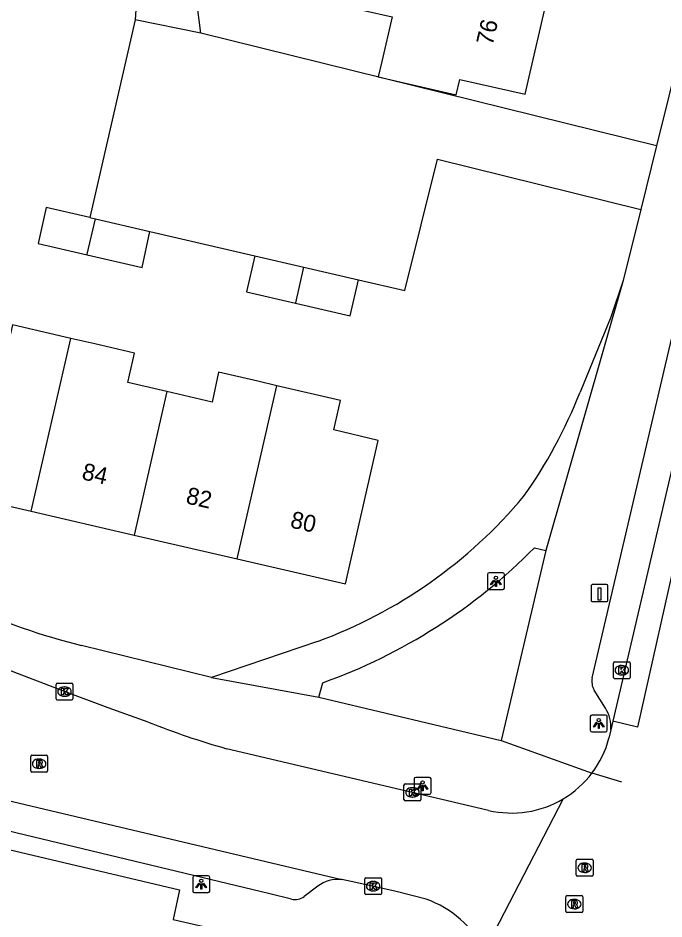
# Model space of a CAD drawing. Extents: x 163010 to 163853, y 382793 to 383982.
# Drawn here: x 163766.1 to 163804.3, y 383363.9 to 383417.1 of the extents above; entities that cross this region are included whole.
import ezdxf

# ---------------------------------------------------------------- set-up
doc = ezdxf.new("R2010")
doc.units = 0
for name, color, linetype in [('IMGEO_Kolk', 7, 'Continuous'), ('IMGEO_Laadpaal', 7, 'Continuous'), ('IMGEO_Lichtpunt', 7, 'Continuous'), ('IMGEO_Pand', 7, 'Continuous'), ('IMGEO_Pand_nummerreeks', 7, 'Continuous'), ('IMGEO_Rijbaan_lokaal_open', 7, 'Continuous'), ('IMGEO_Rioolput', 7, 'Continuous'), ('IMGEO_Voetpad_open', 7, 'Continuous')]:
    doc.layers.add(name, color=color, linetype=linetype)

msp = doc.modelspace()

# ---------------------------------------------------------------- linework, layer by layer
at = {"layer": 'IMGEO_Kolk'}
for p, q in [((163801.415, 383379.08), (163802.267, 383379.08)), ((163801.34, 383378.154), (163801.34, 383379.006)), ((163801.828, 383378.86), (163801.853, 383378.86)), ((163802.341, 383379.006), (163802.341, 383378.154)), ((163802.267, 383378.08), (163801.415, 383378.08)), ((163801.851, 383378.3), (163801.826, 383378.3)), ((163768.392, 383376.892), (163768.392, 383377.744)), ((163768.467, 383377.818), (163769.319, 383377.818)), ((163768.88, 383377.598), (163768.905, 383377.598)), ((163769.393, 383377.744), (163769.393, 383376.892)), ((163768.903, 383377.038), (163768.878, 383377.038)), ((163769.319, 383376.818), (163768.467, 383376.818)), ((163788.962, 383370.931), (163788.962, 383371.783)), ((163789.037, 383371.857), (163789.889, 383371.857)), ((163789.45, 383371.637), (163789.475, 383371.637)), ((163789.963, 383371.783), (163789.963, 383370.931)), ((163789.473, 383371.077), (163789.448, 383371.077)), ((163789.889, 383370.857), (163789.037, 383370.857)), ((163786.717, 383366.312), (163787.569, 383366.312)), ((163786.642, 383365.386), (163786.642, 383366.238)), ((163787.13, 383366.092), (163787.155, 383366.092)), ((163787.643, 383366.238), (163787.643, 383365.386)), ((163787.569, 383365.312), (163786.717, 383365.312)), ((163787.153, 383365.532), (163787.128, 383365.532))]:
    msp.add_line(p, q, dxfattribs=at)
for points in [[(163801.415, 383379.08), (163802.267, 383379.08)], [(163801.34, 383378.154), (163801.34, 383379.006)], [(163801.661, 383378.78), (163801.784, 383378.78), (163801.784, 383378.629), (163801.914, 383378.78), (163802.078, 383378.78), (163801.932, 383378.629), (163802.085, 383378.38), (163801.933, 383378.38), (163801.848, 383378.544), (163801.784, 383378.477), (163801.784, 383378.38), (163801.661, 383378.38), (163801.661, 383378.78)], [(163802.341, 383379.006), (163802.341, 383378.154)], [(163802.267, 383378.08), (163801.415, 383378.08)], [(163768.392, 383376.892), (163768.392, 383377.744)], [(163768.467, 383377.818), (163769.319, 383377.818)], [(163768.713, 383377.518), (163768.836, 383377.518), (163768.836, 383377.367), (163768.966, 383377.518), (163769.13, 383377.518), (163768.984, 383377.367), (163769.137, 383377.118), (163768.985, 383377.118), (163768.9, 383377.282), (163768.836, 383377.215), (163768.836, 383377.118), (163768.713, 383377.118), (163768.713, 383377.518)], [(163769.393, 383377.744), (163769.393, 383376.892)], [(163769.319, 383376.818), (163768.467, 383376.818)], [(163788.962, 383370.931), (163788.962, 383371.783)], [(163789.037, 383371.857), (163789.889, 383371.857)], [(163789.963, 383371.783), (163789.963, 383370.931)], [(163789.283, 383371.557), (163789.406, 383371.557), (163789.406, 383371.406), (163789.536, 383371.557), (163789.7, 383371.557), (163789.554, 383371.406), (163789.707, 383371.157), (163789.555, 383371.157), (163789.47, 383371.321), (163789.406, 383371.254), (163789.406, 383371.157), (163789.283, 383371.157), (163789.283, 383371.557)], [(163789.889, 383370.857), (163789.037, 383370.857)], [(163786.717, 383366.312), (163787.569, 383366.312)], [(163786.642, 383365.386), (163786.642, 383366.238)], [(163786.963, 383366.012), (163787.086, 383366.012), (163787.086, 383365.861), (163787.216, 383366.012), (163787.38, 383366.012), (163787.234, 383365.861), (163787.387, 383365.612), (163787.235, 383365.612), (163787.15, 383365.776), (163787.086, 383365.709), (163787.086, 383365.612), (163786.963, 383365.612), (163786.963, 383366.012)], [(163787.643, 383366.238), (163787.643, 383365.386)], [(163787.569, 383365.312), (163786.717, 383365.312)]]:
    msp.add_lwpolyline(points, dxfattribs=at)
for centre, start, end in [((163801.417, 383379.004), 91.552, 178.448), ((163801.417, 383379.004), 91.552, 178.448), ((163802.265, 383379.004), 1.552, 88.448), ((163802.265, 383379.004), 1.552, 88.448), ((163801.417, 383378.156), 181.552, 268.448), ((163801.417, 383378.156), 181.552, 268.448), ((163802.265, 383378.156), 271.552, 358.448), ((163802.265, 383378.156), 271.552, 358.448), ((163768.469, 383377.742), 91.552, 178.448), ((163768.469, 383377.742), 91.552, 178.448), ((163769.317, 383377.742), 1.552, 88.448), ((163769.317, 383377.742), 1.552, 88.448), ((163768.469, 383376.894), 181.552, 268.448), ((163768.469, 383376.894), 181.552, 268.448), ((163769.317, 383376.894), 271.552, 358.448), ((163769.317, 383376.894), 271.552, 358.448), ((163789.039, 383371.781), 91.552, 178.448), ((163789.039, 383371.781), 91.552, 178.448), ((163789.887, 383371.781), 1.552, 88.448), ((163789.887, 383371.781), 1.552, 88.448), ((163789.039, 383370.933), 181.552, 268.448), ((163789.039, 383370.933), 181.552, 268.448), ((163789.887, 383370.933), 271.552, 358.448), ((163789.887, 383370.933), 271.552, 358.448), ((163786.719, 383366.236), 91.552, 178.448), ((163786.719, 383366.236), 91.552, 178.448), ((163787.567, 383366.236), 1.552, 88.448), ((163787.567, 383366.236), 1.552, 88.448), ((163786.719, 383365.388), 181.552, 268.448), ((163786.719, 383365.388), 181.552, 268.448), ((163787.567, 383365.388), 271.552, 358.448), ((163787.567, 383365.388), 271.552, 358.448)]:
    msp.add_arc(centre, 0.0765, start, end, dxfattribs=at)
for centre, major_axis, ratio, start_param, end_param in [((163801.827, 383378.58), (-0.387, 0.002), 0.722429, 4.712389, 7.853982), ((163801.852, 383378.58), (-0.39, 0.002), 0.717154, 1.570796, 4.712389), ((163768.879, 383377.318), (-0.387, 0.002), 0.722429, 4.712389, 7.853982), ((163768.904, 383377.318), (-0.39, 0.002), 0.717154, 1.570796, 4.712389), ((163789.449, 383371.357), (-0.387, 0.002), 0.722429, 4.712389, 7.853982), ((163789.474, 383371.357), (-0.39, 0.002), 0.717154, 1.570796, 4.712389), ((163787.129, 383365.812), (-0.387, 0.002), 0.722429, 4.712389, 7.853982), ((163787.154, 383365.812), (-0.39, 0.002), 0.717154, 1.570796, 4.712389)]:
    msp.add_ellipse(centre, major_axis=major_axis, ratio=ratio, start_param=start_param, end_param=end_param, dxfattribs=at)
at = {"layer": 'IMGEO_Laadpaal'}
for p, q in [((163800.019, 383383.555), (163800.019, 383382.714)), ((163800.019, 383383.555), (163800.019, 383382.714)), ((163800.935, 383383.639), (163800.094, 383383.639)), ((163800.935, 383383.639), (163800.094, 383383.639)), ((163801.019, 383382.723), (163801.019, 383383.564)), ((163801.019, 383382.723), (163801.019, 383383.564)), ((163800.103, 383382.639), (163800.944, 383382.639)), ((163800.103, 383382.639), (163800.944, 383382.639))]:
    msp.add_line(p, q, dxfattribs=at)
msp.add_lwpolyline([(163800.434, 383383.452), (163800.594, 383383.452), (163800.594, 383382.719), (163800.434, 383382.719), (163800.434, 383383.452)], dxfattribs=at)
for centre, start, end in [((163800.097, 383383.561), 92.4484, 184.2845), ((163800.097, 383383.561), 92.4484, 184.2845), ((163800.941, 383383.561), 2.4484, 94.2845), ((163800.941, 383383.561), 2.4484, 94.2845), ((163800.097, 383382.717), 182.4484, 274.2845), ((163800.097, 383382.717), 182.4484, 274.2845), ((163800.941, 383382.717), 272.4484, 4.2845), ((163800.941, 383382.717), 272.4484, 4.2845)]:
    msp.add_arc(centre, 0.0779, start, end, dxfattribs=at)
at = {"layer": 'IMGEO_Lichtpunt'}
for p, q in [((163793.899, 383384.246), (163793.899, 383383.439)), ((163793.899, 383384.246), (163793.899, 383383.439)), ((163794.801, 383384.341), (163793.993, 383384.341)), ((163794.801, 383384.341), (163793.993, 383384.341)), ((163794.895, 383383.439), (163794.895, 383384.246)), ((163794.895, 383383.439), (163794.895, 383384.246)), ((163793.993, 383383.345), (163794.801, 383383.345)), ((163793.993, 383383.345), (163794.801, 383383.345)), ((163799.976, 383375.838), (163799.976, 383375.031)), ((163799.976, 383375.838), (163799.976, 383375.031)), ((163800.878, 383375.933), (163800.07, 383375.933)), ((163800.878, 383375.933), (163800.07, 383375.933)), ((163800.972, 383375.031), (163800.972, 383375.838)), ((163800.972, 383375.031), (163800.972, 383375.838)), ((163800.07, 383374.937), (163800.878, 383374.937)), ((163800.07, 383374.937), (163800.878, 383374.937)), ((163789.566, 383372.15), (163789.566, 383371.343)), ((163789.566, 383372.15), (163789.566, 383371.343)), ((163790.468, 383372.245), (163789.66, 383372.245)), ((163790.468, 383372.245), (163789.66, 383372.245)), ((163790.562, 383371.343), (163790.562, 383372.15)), ((163790.562, 383371.343), (163790.562, 383372.15)), ((163789.66, 383371.249), (163790.468, 383371.249)), ((163789.66, 383371.249), (163790.468, 383371.249)), ((163776.48, 383366.334), (163776.48, 383365.527)), ((163776.48, 383366.334), (163776.48, 383365.527)), ((163777.382, 383366.429), (163776.574, 383366.429)), ((163777.382, 383366.429), (163776.574, 383366.429)), ((163777.476, 383365.527), (163777.476, 383366.334)), ((163777.476, 383365.527), (163777.476, 383366.334)), ((163776.574, 383365.433), (163777.382, 383365.433)), ((163776.574, 383365.433), (163777.382, 383365.433))]:
    msp.add_line(p, q, dxfattribs=at)
for points in [[(163794.273, 383383.91), (163794.312, 383383.882), (163794.124, 383383.62), (163794.086, 383383.647), (163794.273, 383383.91)], [(163794.375, 383383.862), (163794.422, 383383.862), (163794.422, 383383.54), (163794.375, 383383.54), (163794.375, 383383.862)], [(163794.485, 383383.882), (163794.523, 383383.909), (163794.71, 383383.647), (163794.671, 383383.619), (163794.485, 383383.882)], [(163800.35, 383375.502), (163800.389, 383375.474), (163800.201, 383375.212), (163800.163, 383375.239), (163800.35, 383375.502)], [(163800.452, 383375.454), (163800.499, 383375.454), (163800.499, 383375.132), (163800.452, 383375.132), (163800.452, 383375.454)], [(163800.562, 383375.474), (163800.6, 383375.501), (163800.787, 383375.239), (163800.748, 383375.211), (163800.562, 383375.474)], [(163789.94, 383371.814), (163789.979, 383371.786), (163789.791, 383371.524), (163789.753, 383371.551), (163789.94, 383371.814)], [(163790.042, 383371.766), (163790.089, 383371.766), (163790.089, 383371.444), (163790.042, 383371.444), (163790.042, 383371.766)], [(163790.152, 383371.786), (163790.19, 383371.813), (163790.377, 383371.551), (163790.338, 383371.523), (163790.152, 383371.786)], [(163776.854, 383365.998), (163776.893, 383365.97), (163776.705, 383365.708), (163776.667, 383365.735), (163776.854, 383365.998)], [(163776.956, 383365.95), (163777.003, 383365.95), (163777.003, 383365.628), (163776.956, 383365.628), (163776.956, 383365.95)], [(163777.066, 383365.97), (163777.104, 383365.997), (163777.291, 383365.735), (163777.252, 383365.707), (163777.066, 383365.97)]]:
    msp.add_lwpolyline(points, dxfattribs=at)
for centre in [(163794.398, 383384.044), (163800.475, 383375.636), (163790.065, 383371.948), (163776.979, 383366.132)]:
    msp.add_circle(centre, 0.0994, dxfattribs=at)
for centre, start, end in [((163793.993, 383384.246), 90, 180), ((163793.993, 383384.246), 90, 180), ((163794.801, 383384.246), 0, 90), ((163794.801, 383384.246), 0, 90), ((163793.993, 383383.439), 180, 270), ((163793.993, 383383.439), 180, 270), ((163794.801, 383383.439), 270, 0), ((163794.801, 383383.439), 270, 360), ((163800.07, 383375.838), 90, 180), ((163800.07, 383375.838), 90, 180), ((163800.878, 383375.838), 0, 90), ((163800.878, 383375.838), 0, 90), ((163800.07, 383375.031), 180, 270), ((163800.07, 383375.031), 180, 270), ((163800.878, 383375.031), 270, 0), ((163800.878, 383375.031), 270, 360), ((163789.66, 383372.15), 90, 180), ((163789.66, 383372.15), 90, 180), ((163790.468, 383372.15), 0, 90), ((163790.468, 383372.15), 0, 90), ((163789.66, 383371.343), 180, 270), ((163789.66, 383371.343), 180, 270), ((163790.468, 383371.343), 270, 0), ((163790.468, 383371.343), 270, 360), ((163776.574, 383366.334), 90, 180), ((163776.574, 383366.334), 90, 180), ((163777.382, 383366.334), 0, 90), ((163777.382, 383366.334), 0, 90), ((163776.574, 383365.527), 180, 270), ((163776.574, 383365.527), 180, 270), ((163777.382, 383365.527), 270, 0), ((163777.382, 383365.527), 270, 360)]:
    msp.add_arc(centre, 0.0946, start, end, dxfattribs=at)
at = {"layer": 'IMGEO_Pand'}
for points in [[(163787.342, 383421.24), (163786.501, 383417.606), (163788.255, 383417.201), (163787.646, 383414.567), (163787.436, 383413.657), (163792.047, 383412.604), (163792.257, 383413.514), (163796.125, 383412.631), (163797.571, 383418.88)], [(163770.382, 383405.342), (163767.819, 383405.932), (163767.333, 383403.812), (163770.226, 383403.141)], [(163770.226, 383403.141), (163770.232, 383403.171), (163770.718, 383405.265)], [(163770.382, 383405.342), (163770.718, 383405.265)], [(163770.718, 383405.265), (163773.939, 383404.523)], [(163770.226, 383403.141), (163773.49, 383402.383), (163773.939, 383404.523)], [(163780.144, 383403.084), (163779.658, 383400.949), (163782.556, 383400.276)], [(163780.144, 383403.084), (163783.051, 383402.411)], [(163782.556, 383400.276), (163782.564, 383400.31), (163783.051, 383402.411)], [(163783.051, 383402.411), (163786.266, 383401.666)], [(163782.556, 383400.276), (163785.784, 383399.527), (163786.266, 383401.666)], [(163769.272, 383398.198), (163765.812, 383398.998), (163765.432, 383397.271), (163762.82, 383397.842), (163760.863, 383389.374), (163766.916, 383387.975)], [(163766.916, 383387.975), (163769.272, 383398.198)], [(163774.953, 383395.054), (163772.646, 383395.595), (163773.034, 383397.327), (163770.684, 383397.871), (163769.272, 383398.198)], [(163781.443, 383395.402), (163780.329, 383395.66), (163778, 383396.199), (163777.615, 383394.429), (163774.953, 383395.054)], [(163774.953, 383395.054), (163773.021, 383386.564)], [(163779.107, 383385.158), (163781.443, 383395.402)], [(163779.107, 383385.158), (163785.498, 383383.681), (163787.427, 383392.166), (163784.808, 383392.787), (163785.2, 383394.532), (163781.443, 383395.402)], [(163766.916, 383387.975), (163773.021, 383386.564)], [(163773.021, 383386.564), (163779.107, 383385.158)]]:
    msp.add_lwpolyline(points, dxfattribs=at)
at = {"layer": 'IMGEO_Rijbaan_lokaal_open'}
for points in [[(163811.377, 383418.639), (163801.305, 383375.565)], [(163812.838, 383418.272), (163807.765, 383397.516), (163802.762, 383375.22), (163801.305, 383375.565)], [(163773.071, 383417.032), (163770.382, 383405.342)], [(163776.948, 383416.246), (163773.071, 383417.032)], [(163803.888, 383409.582), (163776.948, 383416.246)], [(163803.888, 383409.582), (163802.959, 383405.824)], [(163786.266, 383401.666), (163789.014, 383401.029), (163790.935, 383408.798), (163802.959, 383405.824)], [(163773.939, 383404.523), (163780.144, 383403.084)], [(163773.838, 383375.516), (163771.472, 383376.352), (163768.889, 383377.317), (163765.862, 383378.489), (163763.076, 383379.628)], [(163801.305, 383375.565), (163801.188, 383375.064)], [(163801.188, 383375.064), (163801.081, 383374.555)], [(163793.952, 383370.297), (163789.776, 383371.28), (163778.48, 383373.938)], [(163753.811, 383373.652), (163785.291, 383366.2)], [(163801.841, 383371.957), (163800.079, 383372.504)], [(163798.38, 383370.98), (163793.719, 383361.985)], [(163790.279, 383365.043), (163788.492, 383365.5), (163786.119, 383366.034), (163785.291, 383366.2)]]:
    msp.add_lwpolyline(points, dxfattribs=at)
for centre, radius, start, end in [((163791.912, 383421.069), 49.008, 248.3578, 254.0923), ((163795.321, 383376.099), 5.963, 322.9284, 344.9967), ((163795.318, 383376.103), 5.968, 300.8686, 322.9155), ((163795.323, 383376.102), 5.965, 256.7082, 300.8288), ((163788.249, 383359.296), 6.095, 26.1798, 70.549)]:
    msp.add_arc(centre, radius, start, end, dxfattribs=at)
at = {"layer": 'IMGEO_Rioolput'}
for p, q in [((163766.894, 383372.625), (163766.894, 383373.477)), ((163766.969, 383373.551), (163767.821, 383373.551)), ((163767.382, 383373.331), (163767.407, 383373.331)), ((163767.895, 383373.477), (163767.895, 383372.625)), ((163767.405, 383372.771), (163767.38, 383372.771)), ((163767.821, 383372.551), (163766.969, 383372.551)), ((163799.146, 383366.475), (163799.146, 383367.327)), ((163799.221, 383367.401), (163800.073, 383367.401)), ((163800.147, 383367.327), (163800.147, 383366.475)), ((163799.634, 383367.181), (163799.659, 383367.181)), ((163800.073, 383366.401), (163799.221, 383366.401)), ((163799.657, 383366.621), (163799.632, 383366.621)), ((163798.531, 383364.328), (163798.531, 383365.18)), ((163798.606, 383365.254), (163799.458, 383365.254)), ((163799.532, 383365.18), (163799.532, 383364.328)), ((163799.019, 383365.034), (163799.044, 383365.034)), ((163799.458, 383364.254), (163798.606, 383364.254)), ((163799.042, 383364.474), (163799.017, 383364.474))]:
    msp.add_line(p, q, dxfattribs=at)
for points in [[(163766.894, 383372.625), (163766.894, 383373.477)], [(163766.969, 383373.551), (163767.821, 383373.551)], [(163767.483, 383373.249), (163767.231, 383373.251), (163767.231, 383372.851)], [(163767.409, 383373.17), (163767.355, 383373.17), (163767.355, 383373.089)], [(163767.895, 383373.477), (163767.895, 383372.625)], [(163767.231, 383372.851), (163767.355, 383372.851), (163767.355, 383373.013), (163767.366, 383373.013)], [(163767.355, 383373.089), (163767.407, 383373.089)], [(163767.413, 383372.984), (163767.484, 383372.851), (163767.624, 383372.851), (163767.559, 383372.977)], [(163767.821, 383372.551), (163766.969, 383372.551)], [(163799.146, 383366.475), (163799.146, 383367.327)], [(163799.221, 383367.401), (163800.073, 383367.401)], [(163800.147, 383367.327), (163800.147, 383366.475)], [(163799.735, 383367.099), (163799.483, 383367.101), (163799.483, 383366.701)], [(163799.483, 383366.701), (163799.607, 383366.701), (163799.607, 383366.863), (163799.618, 383366.863)], [(163799.661, 383367.02), (163799.607, 383367.02), (163799.607, 383366.939)], [(163799.607, 383366.939), (163799.659, 383366.939)], [(163799.665, 383366.834), (163799.736, 383366.701), (163799.876, 383366.701), (163799.811, 383366.827)], [(163800.073, 383366.401), (163799.221, 383366.401)], [(163798.531, 383364.328), (163798.531, 383365.18)], [(163798.606, 383365.254), (163799.458, 383365.254)], [(163799.532, 383365.18), (163799.532, 383364.328)], [(163799.12, 383364.952), (163798.868, 383364.954), (163798.868, 383364.554)], [(163798.868, 383364.554), (163798.992, 383364.554), (163798.992, 383364.716), (163799.003, 383364.716)], [(163799.046, 383364.873), (163798.992, 383364.873), (163798.992, 383364.792)], [(163798.992, 383364.792), (163799.044, 383364.792)], [(163799.05, 383364.687), (163799.121, 383364.554), (163799.261, 383364.554), (163799.196, 383364.68)], [(163799.458, 383364.254), (163798.606, 383364.254)]]:
    msp.add_lwpolyline(points, dxfattribs=at)
for centre, radius, start, end in [((163766.971, 383373.475), 0.0765, 91.552, 178.448), ((163766.971, 383373.475), 0.0765, 91.552, 178.448), ((163767.415, 383373.074), 0.0964, 77.0061, 93.1865), ((163767.482, 383373.139), 0.109, 350.3612, 89.416), ((163767.819, 383373.475), 0.0765, 1.552, 88.448), ((163767.819, 383373.475), 0.0765, 1.552, 88.448), ((163767.365, 383372.96), 0.0533, 26.0293, 88.6989), ((163767.391, 383373.278), 0.19, 274.7715, 282.9687), ((163767.429, 383373.131), 0.0378, 276.6634, 79.6772), ((163767.48, 383373.139), 0.112, 277.5842, 350.9817), ((163767.464, 383372.924), 0.108, 29.5134, 73.7905), ((163766.971, 383372.627), 0.0765, 181.552, 268.448), ((163766.971, 383372.627), 0.0765, 181.552, 268.448), ((163767.819, 383372.627), 0.0765, 271.552, 358.448), ((163767.819, 383372.627), 0.0765, 271.552, 358.448), ((163799.223, 383367.325), 0.0765, 91.552, 178.448), ((163799.223, 383367.325), 0.0765, 91.552, 178.448), ((163800.071, 383367.325), 0.0765, 1.552, 88.448), ((163800.071, 383367.325), 0.0765, 1.552, 88.448), ((163799.617, 383366.81), 0.0533, 26.0293, 88.6989), ((163799.643, 383367.128), 0.19, 274.7715, 282.9687), ((163799.667, 383366.924), 0.0964, 77.0061, 93.1865), ((163799.681, 383366.981), 0.0378, 276.6634, 79.6772), ((163799.734, 383366.989), 0.109, 350.3612, 89.416), ((163799.732, 383366.989), 0.112, 277.5842, 350.9817), ((163799.716, 383366.774), 0.108, 29.5134, 73.7905), ((163799.223, 383366.477), 0.0765, 181.552, 268.448), ((163799.223, 383366.477), 0.0765, 181.552, 268.448), ((163800.071, 383366.477), 0.0765, 271.552, 358.448), ((163800.071, 383366.477), 0.0765, 271.552, 358.448), ((163798.608, 383365.178), 0.0765, 91.552, 178.448), ((163798.608, 383365.178), 0.0765, 91.552, 178.448), ((163799.456, 383365.178), 0.0765, 1.552, 88.448), ((163799.456, 383365.178), 0.0765, 1.552, 88.448), ((163799.002, 383364.663), 0.0533, 26.0293, 88.6989), ((163799.028, 383364.981), 0.19, 274.7715, 282.9687), ((163799.052, 383364.777), 0.0964, 77.0061, 93.1865), ((163799.066, 383364.834), 0.0378, 276.6634, 79.6772), ((163799.119, 383364.842), 0.109, 350.3612, 89.416), ((163799.117, 383364.842), 0.112, 277.5842, 350.9817), ((163799.101, 383364.627), 0.108, 29.5134, 73.7905), ((163798.608, 383364.33), 0.0765, 181.552, 268.448), ((163798.608, 383364.33), 0.0765, 181.552, 268.448), ((163799.456, 383364.33), 0.0765, 271.552, 358.448), ((163799.456, 383364.33), 0.0765, 271.552, 358.448)]:
    msp.add_arc(centre, radius, start, end, dxfattribs=at)
for centre, major_axis, ratio, start_param, end_param in [((163767.381, 383373.051), (-0.387, 0.002), 0.722429, 4.712389, 7.853982), ((163767.406, 383373.051), (-0.39, 0.002), 0.717154, 1.570796, 4.712389), ((163799.633, 383366.901), (-0.387, 0.002), 0.722429, 4.712389, 7.853982), ((163799.658, 383366.901), (-0.39, 0.002), 0.717154, 1.570796, 4.712389), ((163799.018, 383364.754), (-0.387, 0.002), 0.722429, 4.712389, 7.853982), ((163799.043, 383364.754), (-0.39, 0.002), 0.717154, 1.570796, 4.712389)]:
    msp.add_ellipse(centre, major_axis=major_axis, ratio=ratio, start_param=start_param, end_param=end_param, dxfattribs=at)
at = {"layer": 'IMGEO_Voetpad_open'}
for points in [[(163843.585, 383705.869), (163845.044, 383697.741), (163846.224, 383688.599), (163847.358, 383676.256), (163848.451, 383651.726), (163847.579, 383617.299), (163846.664, 383608.333), (163844.849, 383590.549), (163843.167, 383579.365), (163840.629, 383565.816), (163837.527, 383551.605), (163817.475, 383465.671), (163817.184, 383465.723), (163806.779, 383421.269), (163803.888, 383409.582)], [(163776.948, 383416.246), (163771.447, 383459.13), (163770.637, 383465.579), (163768.882, 383465.415), (163773.64, 383425.587), (163773.071, 383417.032)], [(163802.959, 383405.824), (163801.918, 383401.615)], [(163800.095, 383378.135), (163806.045, 383403.524)], [(163801.918, 383401.615), (163797.353, 383385.666)], [(163801.918, 383401.615), (163801.187, 383399.458), (163799.368, 383395.016)], [(163797.353, 383385.666), (163794.715, 383374.433)], [(163796.685, 383385.825), (163797.353, 383385.666)], [(163783.852, 383380.28), (163777.588, 383378.149)], [(163777.588, 383378.149), (163769.902, 383380.045)], [(163777.588, 383378.149), (163783.938, 383376.989)], [(163783.938, 383376.989), (163784.165, 383377.842)], [(163783.938, 383376.989), (163794.715, 383374.433)], [(163800.876, 383376.332), (163800.203, 383377.404)], [(163794.715, 383374.433), (163800.079, 383372.504)], [(163748.307, 383374.117), (163755.491, 383370.375), (163775.685, 383365.603), (163775.319, 383363.846), (163778.246, 383363.18)], [(163782.304, 383365.05), (163781.025, 383365.351), (163755.98, 383371.367)], [(163783.868, 383365.808), (163783.069, 383365.194)]]:
    msp.add_lwpolyline(points, dxfattribs=at)
for centre, radius, start, end in [((163772.159, 383405.74), 29.246, 324.7245, 338.4891), ((163773.895, 383407.38), 28.871, 290.1749, 320.0732), ((163778.941, 383416.87), 37.918, 234.0301, 256.2094), ((163772.866, 383409.372), 33.494, 289.7159, 315.3289), ((163801.041, 383377.901), 0.974, 166.1222, 210.6863), ((163799.009, 383375.2), 2.183, 356.4207, 31.2261), ((163785.03, 383364.367), 1.851, 81.911, 128.892), ((163782.524, 383365.984), 0.96, 256.734, 304.5867)]:
    msp.add_arc(centre, radius, start, end, dxfattribs=at)

# ---------------------------------------------------------------- texts
at = {"layer": 'IMGEO_Pand_nummerreeks'}
for s, rotation, p in [('76', 76.9712, (163794.196, 383415.473)), ('84', 346.9877, (163769.863, 383389.881)), ('82', 346.9877, (163776.019, 383388.457)), ('80', 346.9877, (163782.184, 383387.033))]:
    msp.add_text(s, height=1, rotation=rotation, dxfattribs=at).set_placement(p)

doc.saveas('drawing.dxf')
